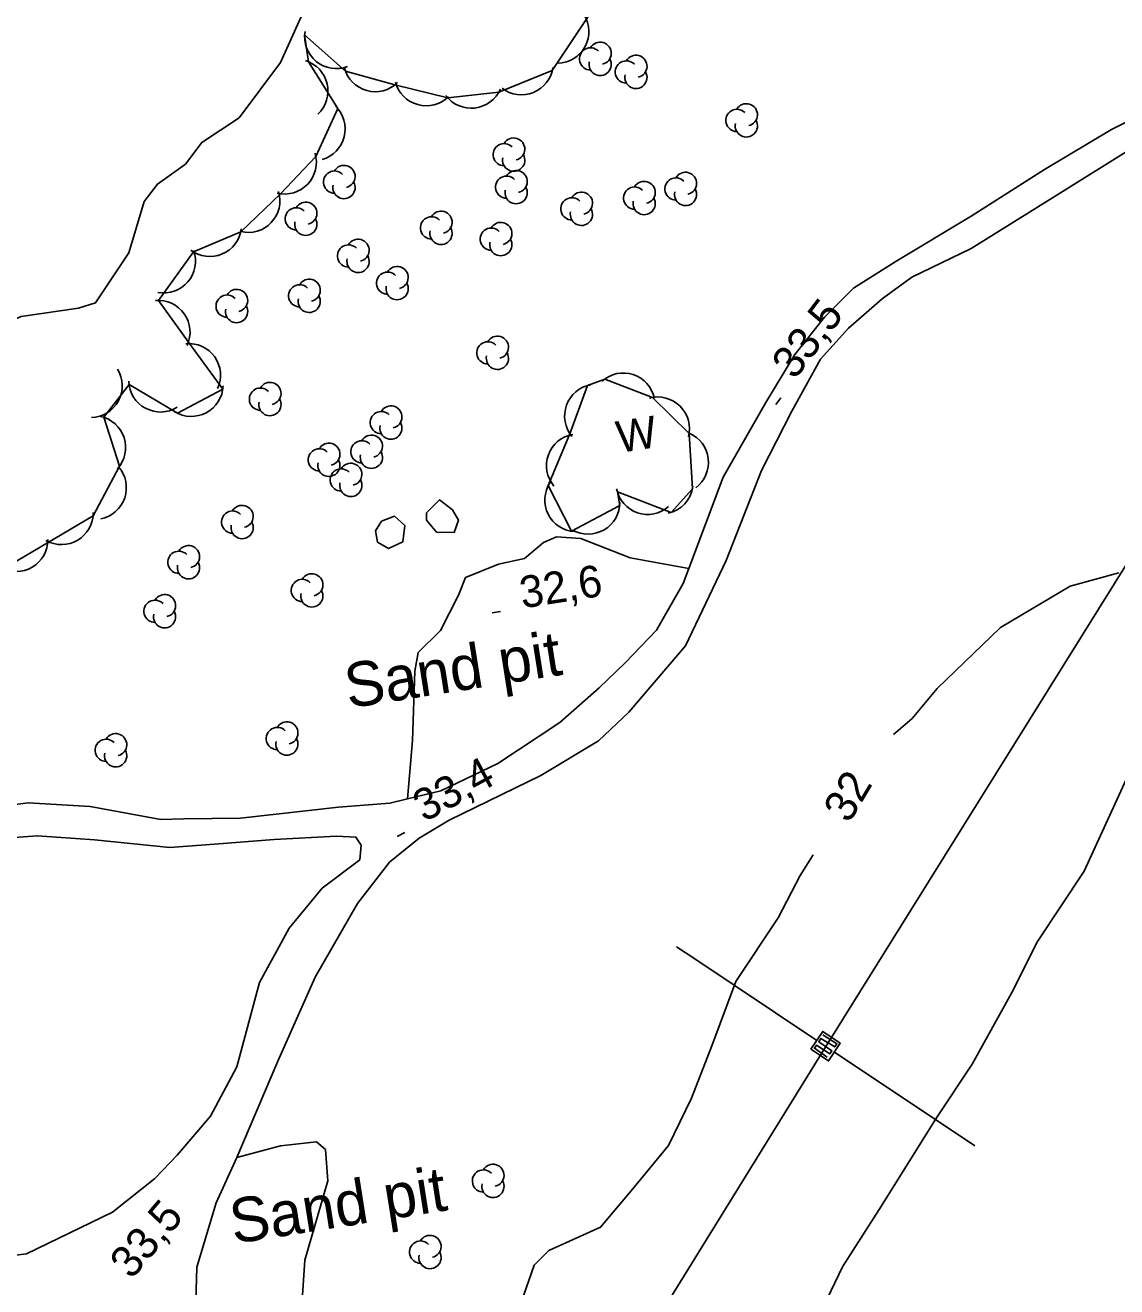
# Model space of a CAD drawing. Extents: x 646142 to 649934, y 5874075 to 5876351.
# Drawn here: x 648348.6 to 648451.8, y 5875856.5 to 5875975.7 of the extents above; entities that cross this region are included whole.
import ezdxf

# ---------------------------------------------------------------- set-up
doc = ezdxf.new("R2010")
doc.units = 0
for name, color, linetype in [('Niveau 2', 7, 'Continuous'), ('Niveau 21', 7, 'Continuous'), ('Niveau 22', 7, 'Continuous'), ('Niveau 3', 7, 'Continuous'), ('Niveau 36', 7, 'Continuous'), ('Niveau 44', 7, 'Continuous'), ('Niveau 54', 7, 'Continuous')]:
    doc.layers.add(name, color=color, linetype=linetype)

msp = doc.modelspace()

# ---------------------------------------------------------------- linework, layer by layer
at = {"layer": 'Niveau 2'}
for points in [[(648342.65, 5875936.01), (648344.17, 5875940.08), (648344.5, 5875944.87), (648346.48, 5875947.43), (648348.25, 5875948.19), (648353.67, 5875948.95), (648355.28, 5875949.47), (648358.41, 5875954.18), (648359.87, 5875959.05), (648361.12, 5875960.69), (648363.77, 5875962.56), (648365.33, 5875964.63), (648368.86, 5875966.96), (648372.75, 5875972.18), (648375.1, 5875977.35)], [(648389, 5875929.91), (648389.58, 5875928.92), (648389.16, 5875927.75), (648387.51, 5875927.79), (648386.57, 5875928.93), (648386.57, 5875929.61), (648387.79, 5875930.85), (648389, 5875929.91)], [(648384.33, 5875926.87), (648382.96, 5875926.25), (648381.94, 5875926.86), (648381.75, 5875927.93), (648382.31, 5875928.83), (648383.52, 5875929.32), (648384.5, 5875928.43), (648384.33, 5875926.87)], [(648451.99, 5875923.95), (648447.41, 5875922.69), (648440.81, 5875918.8), (648434.81, 5875913.02), (648432.46, 5875910.2), (648430.69, 5875908.67)], [(648423.1, 5875897.31), (648421.89, 5875895.36), (648419.8, 5875891.36), (648415.81, 5875885.32), (648413.53, 5875879.25), (648411.62, 5875874.29), (648409.44, 5875869.82), (648405.89, 5875865.54), (648403.01, 5875862.11), (648398.11, 5875859.9), (648396.73, 5875858.53), (648395.51, 5875855)]]:
    msp.add_lwpolyline(points, dxfattribs=at)
at = {"layer": 'Niveau 21'}
for points in [[(648454.37, 5875967.35), (648451.29, 5875965.86), (648444.98, 5875962.06), (648438.03, 5875957.65), (648430.84, 5875953.33), (648426.93, 5875950.86), (648424.18, 5875948.13), (648421.37, 5875944.6), (648418.64, 5875940.04), (648414.61, 5875932.98), (648411.35, 5875924.36), (648410.81, 5875922.95), (648408.29, 5875918.53), (648405.34, 5875915.44), (648402.89, 5875913.08)], [(648364.63, 5875850.74), (648364.86, 5875858.32), (648366.68, 5875864.42), (648368.64, 5875868.69), (648372.51, 5875877.81), (648376.02, 5875885.75), (648380.05, 5875892.7), (648383.07, 5875896.6), (648385.86, 5875898.87), (648388.69, 5875900.58), (648397.37, 5875904.79), (648402.82, 5875908.06), (648405.69, 5875910.8), (648407.89, 5875913.37), (648411.03, 5875917.05), (648414.87, 5875925.13), (648418.22, 5875933.63), (648421.1, 5875939.23), (648423.8, 5875944.13), (648426.43, 5875947.08), (648429.64, 5875949.84), (648432.44, 5875951.88), (648438.04, 5875954.59), (648445.97, 5875959.54), (648453.69, 5875964.36)], [(648402.89, 5875913.08), (648399.15, 5875909.81), (648393.29, 5875905.93), (648387.91, 5875903.35), (648384.76, 5875902.58), (648383.1, 5875902.18), (648378.23, 5875901.81), (648368.97, 5875900.76), (648363.62, 5875900.7), (648361.46, 5875900.65), (648354.76, 5875901.86), (648348.92, 5875902.22), (648344.74, 5875901.67)], [(648346.27, 5875859.29), (648348.75, 5875859.59), (648356.89, 5875863.54), (648360.87, 5875866.71), (648362.99, 5875868.93), (648366.13, 5875872.61), (648368.63, 5875877.27), (648370.77, 5875885.23), (648373.58, 5875890.37), (648376.71, 5875894.16), (648380.27, 5875896.83), (648380.39, 5875898.22), (648379.88, 5875898.98), (648378.05, 5875899.07), (648372.15, 5875898.74), (648366.94, 5875898.34), (648362.3, 5875897.99), (648355.18, 5875898.71), (648349.79, 5875899.1), (648346.73, 5875898.87)]]:
    msp.add_lwpolyline(points, dxfattribs=at)
at = {"layer": 'Niveau 22'}
msp.add_lwpolyline([(648453.72, 5875906.68), (648448.73, 5875895.75), (648444.32, 5875889.11), (648441.84, 5875884.22), (648438.13, 5875877.52), (648434.75, 5875872.44), (648429.35, 5875863.78), (648425.89, 5875858.35), (648421.94, 5875850.14), (648417.25, 5875841.18), (648413.68, 5875834.14), (648407.74, 5875822.1), (648402.24, 5875811.81), (648399.79, 5875806.35), (648397.86, 5875800.24), (648396.84, 5875793.97), (648396.05, 5875789.57)], dxfattribs=at)
at = {"layer": 'Niveau 3'}
for p, q in [((648419.58, 5875939.85), (648420.06, 5875940.49)), ((648392.77, 5875920.17), (648393.56, 5875920.3)), ((648383.79, 5875899.02), (648384.5, 5875899.4))]:
    msp.add_line(p, q, dxfattribs=at)
at = {"layer": 'Niveau 36'}
for p, q in [((648410.2, 5875888.62), (648411.83, 5875887.53)), ((648411.83, 5875887.53), (648423.46, 5875879.77)), ((648425.12, 5875878.66), (648438.39, 5875869.8))]:
    msp.add_line(p, q, dxfattribs=at)
for points in [[(648600.59, 5876162.13), (648551.33, 5876082.95), (648424.31, 5875879.18), (648303.24, 5875683.36), (648187.06, 5875496.14), (648107.92, 5875369.28), (648085.7, 5875326.63)], [(648424.02, 5875880.29), (648425.35, 5875879.45), (648425.15, 5875879.15), (648423.84, 5875879.95), (648423.63, 5875879.64), (648424.88, 5875878.77), (648424.68, 5875878.48), (648423.41, 5875879.3), (648423.22, 5875879.02), (648424.44, 5875878.18)]]:
    msp.add_lwpolyline(points, dxfattribs=at)
msp.add_lwpolyline([(648422.9, 5875878.94), (648424.01, 5875880.61), (648425.67, 5875879.5), (648424.56, 5875877.83)], close=True, dxfattribs=at)
at = {"layer": 'Niveau 44'}
for points in [[(648378.17, 5875967.83), (648375.41, 5875972.25), (648375.04, 5875974.79), (648378.9, 5875971.37), (648383.58, 5875970.08), (648388.58, 5875968.83), (648393.4, 5875969.38), (648398.44, 5875971.42), (648401.84, 5875976.53)], [(648346.57, 5875924.32), (648350.74, 5875926.8), (648355.04, 5875929.35), (648357.55, 5875934.04), (648356.05, 5875938.65), (648358.45, 5875941.74), (648363.02, 5875939.03), (648367.31, 5875941.32), (648364.05, 5875945.74), (648361.24, 5875949.7), (648364.53, 5875954.29), (648369, 5875956.17), (648372.76, 5875959.77), (648376.1, 5875963.3), (648378.17, 5875967.83)], [(648404.6, 5875931.6), (648409.69, 5875929.66), (648411.7, 5875931.89), (648411.38, 5875937.11), (648407.93, 5875940.53), (648403.4, 5875942.27), (648401.79, 5875941.66), (648400.12, 5875937.1), (648398.07, 5875932.21), (648400.26, 5875927.88), (648404.82, 5875930.32), (648404.6, 5875931.6)]]:
    msp.add_lwpolyline(points, dxfattribs=at)
for centre, radius, start, end in [((648398.91, 5875975.12), 3, 271.7287, 31.7066), ((648378.04, 5875974.61), 3, 170.6081, 290.5861), ((648402.07, 5875972.52), 1.05, 44.1154, 269.804), ((648402.97, 5875973.05), 1.05, 282.2692, 149.7263), ((648374.24, 5875969.49), 3, 313.1296, 73.1076), ((648402.97, 5875972), 1.05, 166.9369, 29.6212), ((648405.45, 5875971.29), 1.05, 44.1154, 269.804), ((648406.35, 5875971.82), 1.05, 282.2692, 149.7263), ((648381.71, 5875972.42), 3, 194.5547, 314.5326), ((648395.53, 5875972.12), 3, 232.4564, 352.4343), ((648406.35, 5875970.77), 1.05, 166.9369, 29.6212), ((648386.53, 5875971.09), 3, 194.5547, 314.5326), ((648390.79, 5875970.86), 3, 216.534, 336.512), ((648375.87, 5875965.9), 3, 285.9685, 45.9465), ((648415.89, 5875966.71), 1.05, 44.1154, 269.804), ((648416.79, 5875967.24), 1.05, 282.2692, 149.7263), ((648416.79, 5875966.19), 1.05, 166.9369, 29.6212), ((648394.8, 5875964), 1.05, 282.2692, 149.7263), ((648393.9, 5875963.47), 1.05, 44.1154, 269.804), ((648373.15, 5875962.75), 3, 256.5981, 16.576), ((648394.8, 5875962.95), 1.05, 166.9369, 29.6212), ((648377.86, 5875960.88), 1.05, 44.1154, 269.804), ((648378.76, 5875961.41), 1.05, 282.2692, 149.7263), ((648394.13, 5875960.4), 1.05, 44.1154, 269.804), ((648395.03, 5875960.93), 1.05, 282.2692, 149.7263), ((648411.04, 5875960.76), 1.05, 282.2692, 149.7263), ((648378.76, 5875960.36), 1.05, 166.9369, 29.6212), ((648395.03, 5875959.88), 1.05, 166.9369, 29.6212), ((648406.23, 5875959.37), 1.05, 44.1154, 269.804), ((648407.13, 5875959.9), 1.05, 282.2692, 149.7263), ((648410.14, 5875960.23), 1.05, 44.1154, 269.804), ((648411.04, 5875959.71), 1.05, 166.9369, 29.6212), ((648369.71, 5875959.12), 3, 256.5981, 16.576), ((648375.15, 5875957.94), 1.05, 282.2692, 149.7263), ((648400.3, 5875958.35), 1.05, 44.1154, 269.804), ((648401.2, 5875958.88), 1.05, 282.2692, 149.7263), ((648407.13, 5875958.85), 1.05, 166.9369, 29.6212), ((648374.25, 5875957.41), 1.05, 44.1154, 269.804), ((648387.93, 5875957.08), 1.05, 282.2692, 149.7263), ((648401.2, 5875957.83), 1.05, 166.9369, 29.6212), ((648375.15, 5875956.89), 1.05, 166.9369, 29.6212), ((648387.03, 5875956.55), 1.05, 44.1154, 269.804), ((648393.58, 5875956.02), 1.05, 282.2692, 149.7263), ((648366.08, 5875956.85), 3, 232.86, 352.8379), ((648380.09, 5875954.43), 1.05, 282.2692, 149.7263), ((648387.93, 5875956.03), 1.05, 166.9369, 29.6212), ((648392.68, 5875955.49), 1.05, 44.1154, 269.804), ((648393.58, 5875954.97), 1.05, 166.9369, 29.6212), ((648361.72, 5875953.4), 3, 259.4797, 19.4577), ((648379.19, 5875953.9), 1.05, 44.1154, 269.804), ((648380.09, 5875953.38), 1.05, 166.9369, 29.6212), ((648382.88, 5875951.33), 1.05, 44.1154, 269.804), ((648383.78, 5875951.86), 1.05, 282.2692, 149.7263), ((648368.61, 5875949.69), 1.05, 282.2692, 149.7263), ((648374.57, 5875950.13), 1.05, 44.1154, 269.804), ((648375.47, 5875950.66), 1.05, 282.2692, 149.7263), ((648383.78, 5875950.81), 1.05, 166.9369, 29.6212), ((648361.21, 5875946.7), 3, 335.2748, 95.2528), ((648367.71, 5875949.16), 1.05, 44.1154, 269.804), ((648375.47, 5875949.61), 1.05, 166.9369, 29.6212), ((648368.61, 5875948.64), 1.05, 166.9369, 29.6212), ((648393.26, 5875945.27), 1.05, 282.2692, 149.7263), ((648364.09, 5875942.62), 3, 335.2748, 95.2528), ((648392.36, 5875944.74), 1.05, 44.1154, 269.804), ((648393.26, 5875944.22), 1.05, 166.9369, 29.6212), ((648354.8, 5875941.63), 3, 271.7236, 31.7015), ((648405.16, 5875939.84), 3, 11.8285, 131.8064), ((648361.42, 5875942.15), 3, 181.833, 301.8109), ((648364.33, 5875941.73), 3, 238.1361, 358.1141), ((648370.86, 5875940.37), 1.05, 44.1154, 269.804), ((648371.76, 5875940.9), 1.05, 282.2692, 149.7263), ((648402.61, 5875938.77), 3, 99.9282, 219.9062), ((648371.76, 5875939.85), 1.05, 166.9369, 29.6212), ((648408.42, 5875937.57), 3, 345.2316, 105.2096), ((648355.12, 5875935.8), 3, 318.0125, 77.9905), ((648382.29, 5875938.15), 1.05, 44.1154, 269.804), ((648383.19, 5875938.68), 1.05, 282.2692, 149.7263), ((648383.19, 5875937.63), 1.05, 166.9369, 29.6212), ((648380.45, 5875935.39), 1.05, 44.1154, 269.804), ((648381.35, 5875935.92), 1.05, 282.2692, 149.7263), ((648400.9, 5875934.08), 3, 99.9282, 219.9062), ((648410.21, 5875934.39), 3, 307.0052, 66.9831), ((648376.43, 5875934.63), 1.05, 44.1154, 269.804), ((648377.33, 5875935.16), 1.05, 282.2692, 149.7263), ((648381.35, 5875934.87), 1.05, 166.9369, 29.6212), ((648355.19, 5875932), 3, 281.2261, 41.2041), ((648377.33, 5875934.11), 1.05, 166.9369, 29.6212), ((648379.4, 5875933.26), 1.05, 282.2692, 149.7263), ((648378.5, 5875932.73), 1.05, 44.1154, 269.804), ((648379.4, 5875932.21), 1.05, 166.9369, 29.6212), ((648400.74, 5875930.84), 3, 146.7274, 266.7053), ((648407.47, 5875932.47), 3, 191.0118, 310.9898), ((648408.76, 5875932.51), 3, 282.0831, 352.8448), ((648401.83, 5875930.61), 3, 240.5277, 0.5057), ((648352.06, 5875929.62), 3, 240.7029, 0.6808), ((648368.23, 5875928.75), 1.05, 44.1154, 269.804), ((648369.13, 5875929.28), 1.05, 282.2692, 149.7263), ((648369.13, 5875928.23), 1.05, 166.9369, 29.6212), ((648347.76, 5875927.07), 3, 240.7029, 0.6808), ((648363.16, 5875924.95), 1.05, 44.1154, 269.804), ((648364.06, 5875925.48), 1.05, 282.2692, 149.7263), ((648364.06, 5875924.43), 1.05, 166.9369, 29.6212), ((648374.82, 5875922.29), 1.05, 44.1154, 269.804), ((648375.72, 5875922.82), 1.05, 282.2692, 149.7263), ((648375.72, 5875921.77), 1.05, 166.9369, 29.6212), ((648360.9, 5875920.32), 1.05, 44.1154, 269.804), ((648361.8, 5875920.85), 1.05, 282.2692, 149.7263), ((648361.8, 5875919.8), 1.05, 166.9369, 29.6212), ((648372.46, 5875908.29), 1.05, 44.1154, 269.804), ((648373.36, 5875908.82), 1.05, 282.2692, 149.7263), ((648356.28, 5875907.18), 1.05, 44.1154, 269.804), ((648357.18, 5875907.71), 1.05, 282.2692, 149.7263), ((648373.36, 5875907.77), 1.05, 166.9369, 29.6212), ((648357.18, 5875906.66), 1.05, 166.9369, 29.6212), ((648391.94, 5875866.48), 1.05, 44.1154, 269.804), ((648392.84, 5875867.01), 1.05, 282.2692, 149.7263), ((648392.84, 5875865.96), 1.05, 166.9369, 29.6212), ((648386.89, 5875860.29), 1.05, 282.2692, 149.7263), ((648385.99, 5875859.76), 1.05, 44.1154, 269.804), ((648386.89, 5875859.24), 1.05, 166.9369, 29.6212)]:
    msp.add_arc(centre, radius, start, end, dxfattribs=at)
at = {"layer": 'Niveau 54'}
for points in [[(648384.76, 5875902.58), (648385.25, 5875908.12), (648385.45, 5875914.66), (648385.77, 5875916.41), (648387.89, 5875918.51), (648389.58, 5875921.85), (648390.25, 5875923.5), (648393.35, 5875924.77), (648395.81, 5875925.3), (648397.63, 5875926.81), (648398.84, 5875927.36), (648401.13, 5875927.19), (648405.82, 5875925.37), (648411.35, 5875924.36)], [(648368.64, 5875868.69), (648372.77, 5875869.81), (648376.16, 5875870.18), (648377.01, 5875869.44), (648377.23, 5875866.48), (648375.06, 5875858.99), (648374.73, 5875854.27)]]:
    msp.add_lwpolyline(points, dxfattribs=at)

# ---------------------------------------------------------------- texts
at = {"layer": 'Niveau 2'}
msp.add_text('32', height=3, rotation=59.09, dxfattribs=at).set_placement((648426.49, 5875900.19))
at = {"layer": 'Niveau 3'}
for s, rotation, p in [('33,5 ', 52.6675, (648421.36, 5875942.12)), ('32,6 ', 8.9405, (648395.62, 5875920.58)), ('33,4 ', 28.289, (648386.35, 5875900.35)), ('33,5 ', 49.8549, (648358.68, 5875857.09))]:
    msp.add_text(s, height=3, rotation=rotation, dxfattribs=at).set_placement(p)
at = {"layer": 'Niveau 44'}
msp.add_text('W', height=3, rotation=8.9405, dxfattribs=at).set_placement((648404.76, 5875935.27))
at = {"layer": 'Niveau 54'}
for p in [(648379.18, 5875911.14), (648368.32, 5875860.53)]:
    msp.add_text('Sand pit', height=4.2, rotation=8.9405, dxfattribs=at).set_placement(p)

doc.saveas('drawing.dxf')
